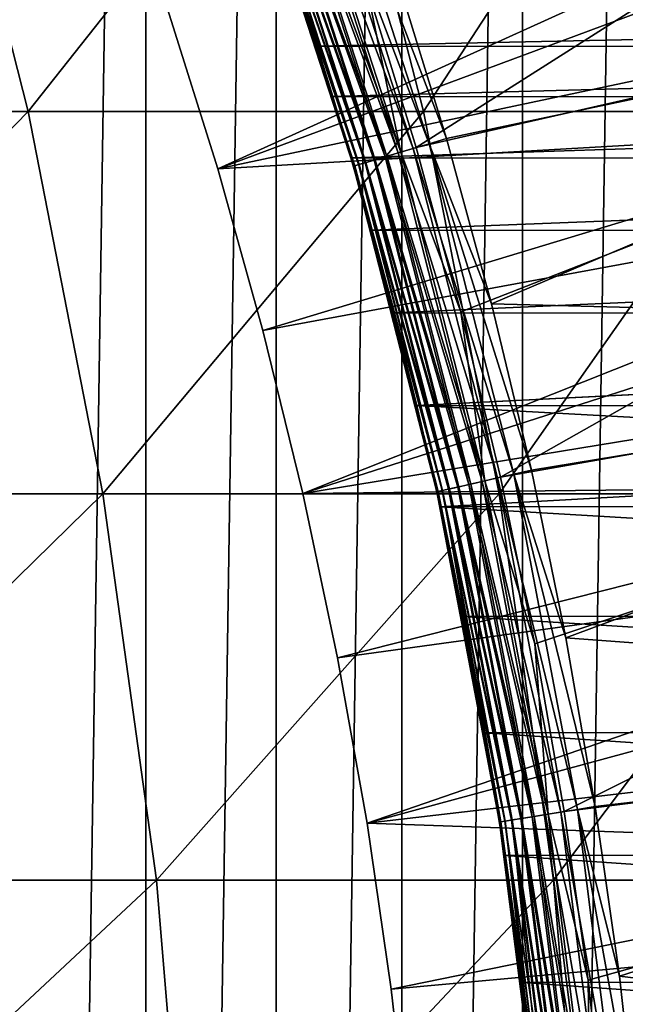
# Model space of a CAD drawing. Header units: metres. Extents: x -410 to 15, y -15 to 15.
# Tile 291 of 346: x 7.367 to 8.292, y 1 to 2.504. Entities that reach past the tile are written whole.
import ezdxf

# ---------------------------------------------------------------- set-up
doc = ezdxf.new("R2010")
doc.units = ezdxf.units.M
doc.layers.add('solid_508382', color=7, linetype='CONTINUOUS')

msp = doc.modelspace()

# ---------------------------------------------------------------- linework, layer by layer
at = {"layer": 'solid_508382'}
for points in [[(7.354065, 6.922991, -32.299999), (7.559668, 6.697825, -32.299999), (7.354067, -6.922988, -32.299999)], [(7.559668, 6.697825, -32.299999), (7.55967, -6.697823, -32.299999), (7.354067, -6.922988, -32.299999)], [(7.559668, 6.697825, -32.299999), (7.758729, 6.46616, -32.299999), (7.55967, -6.697823, -32.299999)], [(7.758729, 6.46616, -32.299999), (7.758731, -6.466157, -32.299999), (7.55967, -6.697823, -32.299999)], [(7.758729, 6.46616, -32.299999), (7.95069, 6.228657, -32.299999), (7.758731, -6.466157, -32.299999)], [(7.95069, 6.228657, -32.299999), (7.950692, -6.228653, -32.299999), (7.758731, -6.466157, -32.299999)], [(7.95069, 6.228657, -32.299999), (8.135019, 5.985944, -32.299999), (7.950692, -6.228653, -32.299999)], [(8.135019, 5.985944, -32.299999), (8.135022, -5.985941, -32.299999), (7.950692, -6.228653, -32.299999)], [(8.135019, 5.985944, -32.299999), (8.312034, 5.737557, -32.299999), (8.135022, -5.985941, -32.299999)], [(8.312034, 5.737557, -32.299999), (8.312036, -5.737554, -32.299999), (8.135022, -5.985941, -32.299999)], [(10.420642, 3.522814, -15.553847), (7.592488, 2.520739, -14.75), (7.66938, 2.276096, -14.75)], [(10.420642, 3.522814, -15.553847), (7.66938, 2.276096, -14.75), (10.611024, 2.899339, -15.553847)], [(7.896245, 2.557207, -5.710363), (7.97245, 2.308689, -5.710363), (9.500043, 3.278977, -4.7)], [(7.97245, 2.308689, -5.710363), (9.68071, 2.699327, -4.7), (9.500043, 3.278977, -4.7)], [(9.547259, 2.974869, -4.7), (7.66938, 2.276096, -5.854701), (7.592488, 2.520739, -5.854701)], [(9.547259, 2.974869, -4.7), (9.709443, 2.393054, -4.7), (7.66938, 2.276096, -5.854701)], [(6.697902, 2.363813, 119.995438), (7.379469, 2.363813, 118.092064), (7.233162, 2.939733, 118.042984)], [(7.233162, 2.939733, 118.042984), (7.379469, 2.363813, 118.092064), (7.83532, 2.939733, 116.11956)], [(7.379469, 2.363813, 118.092064), (7.983491, 2.363813, 116.162674), (7.83532, 2.939733, 116.11956)], [(7.83532, 2.939733, 116.11956), (7.983491, 2.363813, 116.162674), (8.359186, 2.939733, 114.173347)], [(7.983491, 2.363813, 116.162674), (8.50898, 2.363813, 114.210434), (8.359186, 2.939733, 114.173347)], [(10.611024, 2.899339, -15.553847), (7.66938, 2.276096, -14.75), (7.738387, 2.02913, -14.75)], [(10.611024, 2.899339, -15.553847), (7.738387, 2.02913, -14.75), (7.799439, 1.780098, -14.75)], [(10.611024, 2.899339, -15.553847), (7.799439, 1.780098, -14.75), (10.764128, 2.265733, -15.553847)], [(7.807584, 2.801486, -14.716743), (7.967636, 2.307263, -14.716743), (7.785452, 2.793341, -14.699706)], [(7.831802, 2.810396, -14.730178), (7.992375, 2.314604, -14.730178), (7.807584, 2.801486, -14.716743)], [(7.992375, 2.314604, -14.730178), (7.967636, 2.307263, -14.716743), (7.807584, 2.801486, -14.716743)], [(7.831802, 2.810396, -14.730178), (7.942026, 2.572407, -14.73972), (8.018693, 2.322414, -14.73972)], [(7.831802, 2.810396, -14.730178), (8.018693, 2.322414, -14.73972), (7.992375, 2.314604, -14.730178)], [(7.765874, 2.786136, -14.679429), (7.925029, 2.294617, -14.679429), (7.749265, 2.780023, -14.65634)], [(7.751108, 2.780702, -5.77083), (7.927842, 2.295452, -5.747446), (7.768628, 2.78715, -5.747446)], [(7.785452, 2.793341, -14.699706), (7.945029, 2.300553, -14.699706), (7.765874, 2.786136, -14.679429)], [(7.945029, 2.300553, -14.699706), (7.925029, 2.294617, -14.679429), (7.765874, 2.786136, -14.679429)], [(7.768628, 2.78715, -5.747446), (7.948884, 2.301696, -5.727109), (7.789227, 2.794729, -5.727109)], [(7.768628, 2.78715, -5.747446), (7.927842, 2.295452, -5.747446), (7.948884, 2.301696, -5.727109)], [(7.967636, 2.307263, -14.716743), (7.945029, 2.300553, -14.699706), (7.785452, 2.793341, -14.699706)], [(7.789227, 2.794729, -5.727109), (7.948884, 2.301696, -5.727109), (7.896245, 2.557207, -5.710363)], [(7.720542, 2.769454, -5.85376), (7.718447, 2.768679, -5.883568), (7.876581, 2.280235, -5.883568)], [(7.720399, 2.769401, -14.575319), (7.878576, 2.280831, -14.575319), (7.718447, 2.768679, -14.546535)], [(7.872855, 2.293065, -8.774585), (7.876581, 2.280235, -5.883568), (7.718447, 2.768679, -5.883568)], [(7.844963, 2.386747, -8.968818), (7.872855, 2.293065, -8.774585), (7.718447, 2.768679, -5.883568)], [(7.821141, 2.463686, -9.169267), (7.844963, 2.386747, -8.968818), (7.718447, 2.768679, -5.883568)], [(7.80209, 2.523368, -9.373432), (7.821141, 2.463686, -9.169267), (7.718447, 2.768679, -5.883568)], [(7.779725, 2.591501, -10.210066), (7.718447, 2.768679, -14.546535), (7.876581, 2.280235, -14.546535)], [(7.878576, 2.280831, -14.575319), (7.876581, 2.280235, -14.546535), (7.718447, 2.768679, -14.546535)], [(7.726284, 2.771566, -14.603728), (7.884587, 2.282614, -14.603728), (7.720399, 2.769401, -14.575319)], [(7.884587, 2.282614, -14.603728), (7.878576, 2.280831, -14.575319), (7.720399, 2.769401, -14.575319)], [(7.720542, 2.769454, -5.85376), (7.885107, 2.282768, -5.824589), (7.726793, 2.771753, -5.824589)], [(7.720542, 2.769454, -5.85376), (7.876581, 2.280235, -5.883568), (7.878722, 2.280874, -5.85376)], [(7.720542, 2.769454, -5.85376), (7.878722, 2.280874, -5.85376), (7.885107, 2.282768, -5.824589)], [(7.735974, 2.775133, -14.630927), (7.894485, 2.285552, -14.630927), (7.726284, 2.771566, -14.603728)], [(7.894485, 2.285552, -14.630927), (7.884587, 2.282614, -14.603728), (7.726284, 2.771566, -14.603728)], [(7.726793, 2.771753, -5.824589), (7.895593, 2.285881, -5.796738), (7.737058, 2.775532, -5.796738)], [(7.726793, 2.771753, -5.824589), (7.885107, 2.282768, -5.824589), (7.895593, 2.285881, -5.796738)], [(7.749265, 2.780023, -14.65634), (7.908062, 2.289581, -14.65634), (7.735974, 2.775133, -14.630927)], [(7.908062, 2.289581, -14.65634), (7.894485, 2.285552, -14.630927), (7.735974, 2.775133, -14.630927)], [(7.737058, 2.775532, -5.796738), (7.909945, 2.29014, -5.77083), (7.751108, 2.780702, -5.77083)], [(7.737058, 2.775532, -5.796738), (7.895593, 2.285881, -5.796738), (7.909945, 2.29014, -5.77083)], [(7.925029, 2.294617, -14.679429), (7.908062, 2.289581, -14.65634), (7.749265, 2.780023, -14.65634)], [(7.751108, 2.780702, -5.77083), (7.909945, 2.29014, -5.77083), (7.927842, 2.295452, -5.747446)], [(7.97245, 2.308689, -5.710363), (8.040834, 2.057907, -5.710363), (9.68071, 2.699327, -4.7)], [(8.040834, 2.057907, -5.710363), (8.101333, 1.805106, -5.710363), (9.68071, 2.699327, -4.7)], [(8.101333, 1.805106, -5.710363), (9.826041, 2.109838, -4.7), (9.68071, 2.699327, -4.7)], [(7.788177, 2.565988, -10.419124), (7.779725, 2.591501, -10.210066), (7.876581, 2.280235, -14.546535)], [(9.337193, 2.601351, -15.1), (8.018693, 2.322414, -14.73972), (7.942026, 2.572407, -14.73972)], [(9.337193, 2.601351, -15.1), (8.087494, 2.070142, -14.73972), (8.018693, 2.322414, -14.73972)], [(9.337193, 2.601351, -15.1), (9.477054, 2.033673, -15.1), (8.087494, 2.070142, -14.73972)], [(7.802091, 2.523367, -10.626573), (7.788177, 2.565988, -10.419124), (7.876581, 2.280235, -14.546535)], [(7.948884, 2.301696, -5.727109), (7.97245, 2.308689, -5.710363), (7.896245, 2.557207, -5.710363)], [(7.66938, 2.276096, -5.854701), (7.66938, 2.276096, -14.75), (7.592488, 2.520739, -14.75)], [(7.592488, 2.520739, -5.854701), (7.66938, 2.276096, -5.854701), (7.592488, 2.520739, -14.75)], [(10.636447, 2.52228, -9.369046), (7.821141, 2.463686, -9.169267), (7.80209, 2.523368, -9.373432)], [(7.821142, 2.463685, -10.830738), (7.802091, 2.523367, -10.626573), (7.876581, 2.280235, -14.546535)], [(10.636443, 2.522294, -10.630899), (7.802091, 2.523367, -10.626573), (7.821142, 2.463685, -10.830738)], [(10.636447, 2.52228, -9.369046), (10.650578, 2.461957, -9.164078), (7.821141, 2.463686, -9.169267)], [(10.650575, 2.461976, -10.835869), (10.636443, 2.522294, -10.630899), (7.821142, 2.463685, -10.830738)], [(10.650578, 2.461957, -9.164078), (7.844963, 2.386747, -8.968818), (7.821141, 2.463686, -9.169267)], [(7.844964, 2.386744, -11.031189), (7.821142, 2.463685, -10.830738), (7.876581, 2.280235, -14.546535)], [(10.650575, 2.461976, -10.835869), (7.821142, 2.463685, -10.830738), (7.844964, 2.386744, -11.031189)], [(10.650578, 2.461957, -9.164078), (10.668125, 2.384817, -8.964314), (7.844963, 2.386747, -8.968818)], [(10.66812, 2.384838, -11.035639), (10.650575, 2.461976, -10.835869), (7.844964, 2.386744, -11.031189)], [(9.709443, 2.393054, -4.7), (7.738387, 2.02913, -5.854701), (7.66938, 2.276096, -5.854701)], [(9.709443, 2.393054, -4.7), (7.799439, 1.780098, -5.854701), (7.738387, 2.02913, -5.854701)], [(9.709443, 2.393054, -4.7), (9.836192, 1.80259, -4.7), (7.799439, 1.780098, -5.854701)], [(10.668125, 2.384817, -8.964314), (7.872855, 2.293065, -8.774585), (7.844963, 2.386747, -8.968818)], [(7.872856, 2.293062, -11.225423), (7.844964, 2.386744, -11.031189), (7.876581, 2.280235, -14.546535)], [(10.66812, 2.384838, -11.035639), (7.844964, 2.386744, -11.031189), (7.872856, 2.293062, -11.225423)], [(10.668125, 2.384817, -8.964314), (10.688724, 2.290747, -8.770171), (7.872855, 2.293065, -8.774585)], [(10.68872, 2.290764, -11.229796), (10.66812, 2.384838, -11.035639), (7.872856, 2.293062, -11.225423)], [(6.697902, 2.363813, 119.995438), (6.810568, 1.779894, 120.038376), (7.379469, 2.363813, 118.092064)], [(6.810568, 1.779894, 120.038376), (7.493779, 1.779894, 118.130402), (7.379469, 2.363813, 118.092064)], [(7.379469, 2.363813, 118.092064), (7.493779, 1.779894, 118.130402), (7.983491, 2.363813, 116.162674)], [(7.493779, 1.779894, 118.130402), (8.099259, 1.779894, 116.196358), (7.983491, 2.363813, 116.162674)], [(7.983491, 2.363813, 116.162674), (8.099259, 1.779894, 116.196358), (8.50898, 2.363813, 114.210434)], [(8.099259, 1.779894, 116.196358), (8.626016, 1.779894, 114.23941), (8.50898, 2.363813, 114.210434)], [(7.992375, 2.314604, -14.730178), (8.018693, 2.322414, -14.73972), (8.087494, 2.070142, -14.73972)], [(7.927842, 2.295452, -5.747446), (8.077368, 1.799637, -5.727109), (7.948884, 2.301696, -5.727109)], [(7.967636, 2.307263, -14.716743), (8.096438, 1.803991, -14.716743), (7.945029, 2.300553, -14.699706)], [(7.948884, 2.301696, -5.727109), (8.040834, 2.057907, -5.710363), (7.97245, 2.308689, -5.710363)], [(7.948884, 2.301696, -5.727109), (8.077368, 1.799637, -5.727109), (8.040834, 2.057907, -5.710363)], [(7.992375, 2.314604, -14.730178), (8.121595, 1.809732, -14.730178), (7.967636, 2.307263, -14.716743)], [(8.121595, 1.809732, -14.730178), (8.096438, 1.803991, -14.716743), (7.967636, 2.307263, -14.716743)], [(7.992375, 2.314604, -14.730178), (8.087494, 2.070142, -14.73972), (8.14836, 1.81584, -14.73972)], [(7.992375, 2.314604, -14.730178), (8.14836, 1.81584, -14.73972), (8.121595, 1.809732, -14.730178)], [(7.872855, 2.293065, -8.774585), (7.904234, 2.182448, -8.586949), (7.876581, 2.280235, -5.883568)], [(10.688724, 2.290747, -8.770171), (7.904234, 2.182448, -8.586949), (7.872855, 2.293065, -8.774585)], [(7.904235, 2.182444, -11.413057), (7.872856, 2.293062, -11.225423), (7.876581, 2.280235, -14.546535)], [(10.68872, 2.290764, -11.229796), (7.872856, 2.293062, -11.225423), (7.904235, 2.182444, -11.413057)], [(7.885107, 2.282768, -5.824589), (8.023173, 1.787268, -5.796738), (7.895593, 2.285881, -5.796738)], [(7.908062, 2.289581, -14.65634), (8.035854, 1.790162, -14.65634), (7.894485, 2.285552, -14.630927)], [(7.895593, 2.285881, -5.796738), (8.037769, 1.790599, -5.77083), (7.909945, 2.29014, -5.77083)], [(7.895593, 2.285881, -5.796738), (8.023173, 1.787268, -5.796738), (8.037769, 1.790599, -5.77083)], [(10.688724, 2.290747, -8.770171), (10.711826, 2.180138, -8.583315), (7.904234, 2.182448, -8.586949)], [(10.711823, 2.180152, -11.416664), (10.68872, 2.290764, -11.229796), (7.904235, 2.182444, -11.413057)], [(7.925029, 2.294617, -14.679429), (8.053109, 1.794101, -14.679429), (7.908062, 2.289581, -14.65634)], [(8.053109, 1.794101, -14.679429), (8.035854, 1.790162, -14.65634), (7.908062, 2.289581, -14.65634)], [(7.909945, 2.29014, -5.77083), (8.055969, 1.794754, -5.747446), (7.927842, 2.295452, -5.747446)], [(7.909945, 2.29014, -5.77083), (8.037769, 1.790599, -5.77083), (8.055969, 1.794754, -5.747446)], [(7.945029, 2.300553, -14.699706), (8.073447, 1.798743, -14.699706), (7.925029, 2.294617, -14.679429)], [(8.073447, 1.798743, -14.699706), (8.053109, 1.794101, -14.679429), (7.925029, 2.294617, -14.679429)], [(7.927842, 2.295452, -5.747446), (8.055969, 1.794754, -5.747446), (8.077368, 1.799637, -5.727109)], [(8.096438, 1.803991, -14.716743), (8.073447, 1.798743, -14.699706), (7.945029, 2.300553, -14.699706)], [(7.738387, 2.02913, -5.854701), (7.738387, 2.02913, -14.75), (7.66938, 2.276096, -14.75)], [(7.66938, 2.276096, -5.854701), (7.738387, 2.02913, -5.854701), (7.66938, 2.276096, -14.75)], [(7.878722, 2.280874, -5.85376), (7.876581, 2.280235, -5.883568), (8.003839, 1.782853, -5.883568)], [(7.878576, 2.280831, -14.575319), (8.005868, 1.783319, -14.575319), (7.876581, 2.280235, -14.546535)], [(7.973328, 1.91469, -8.241115), (8.003839, 1.782853, -5.883568), (7.876581, 2.280235, -5.883568)], [(7.937975, 2.056343, -8.409014), (7.973328, 1.91469, -8.241115), (7.876581, 2.280235, -5.883568)], [(7.904234, 2.182448, -8.586949), (7.937975, 2.056343, -8.409014), (7.876581, 2.280235, -5.883568)], [(7.904235, 2.182444, -11.413057), (7.876581, 2.280235, -14.546535), (8.003839, 1.782853, -14.546535)], [(8.005868, 1.783319, -14.575319), (8.003839, 1.782853, -14.546535), (7.876581, 2.280235, -14.546535)], [(7.884587, 2.282614, -14.603728), (8.011981, 1.784714, -14.603728), (7.878576, 2.280831, -14.575319)], [(8.011981, 1.784714, -14.603728), (8.005868, 1.783319, -14.575319), (7.878576, 2.280831, -14.575319)], [(7.878722, 2.280874, -5.85376), (8.012509, 1.784834, -5.824589), (7.885107, 2.282768, -5.824589)], [(7.878722, 2.280874, -5.85376), (8.003839, 1.782853, -5.883568), (8.006016, 1.783352, -5.85376)], [(7.878722, 2.280874, -5.85376), (8.006016, 1.783352, -5.85376), (8.012509, 1.784834, -5.824589)], [(7.894485, 2.285552, -14.630927), (8.022047, 1.787011, -14.630927), (7.884587, 2.282614, -14.603728)], [(8.022047, 1.787011, -14.630927), (8.011981, 1.784714, -14.603728), (7.884587, 2.282614, -14.603728)], [(7.885107, 2.282768, -5.824589), (8.012509, 1.784834, -5.824589), (8.023173, 1.787268, -5.796738)], [(8.035854, 1.790162, -14.65634), (8.022047, 1.787011, -14.630927), (7.894485, 2.285552, -14.630927)], [(10.764128, 2.265733, -15.553847), (7.799439, 1.780098, -14.75), (7.852472, 1.529273, -14.75)], [(10.764128, 2.265733, -15.553847), (7.852472, 1.529273, -14.75), (7.89744, 1.276885, -14.75)], [(10.764128, 2.265733, -15.553847), (7.89744, 1.276885, -14.75), (10.879426, 1.62422, -15.553847)], [(10.711826, 2.180138, -8.583315), (7.937975, 2.056343, -8.409014), (7.904234, 2.182448, -8.586949)], [(7.937976, 2.056339, -11.590992), (7.904235, 2.182444, -11.413057), (8.003839, 1.782853, -14.546535)], [(10.711823, 2.180152, -11.416664), (7.904235, 2.182444, -11.413057), (7.937976, 2.056339, -11.590992)], [(10.711826, 2.180138, -8.583315), (10.736724, 2.053942, -8.405848), (7.937975, 2.056343, -8.409014)], [(10.736721, 2.05396, -11.59413), (10.711823, 2.180152, -11.416664), (7.937976, 2.056339, -11.590992)], [(8.101333, 1.805106, -5.710363), (8.153885, 1.550534, -5.710363), (9.826041, 2.109838, -4.7)], [(8.153885, 1.550534, -5.710363), (8.19844, 1.294442, -5.710363), (9.826041, 2.109838, -4.7)], [(8.19844, 1.294442, -5.710363), (9.935516, 1.512619, -4.7), (9.826041, 2.109838, -4.7)], [(9.477054, 2.033673, -15.1), (8.14836, 1.81584, -14.73972), (8.087494, 2.070142, -14.73972)], [(10.736724, 2.053942, -8.405848), (7.973328, 1.91469, -8.241115), (7.937975, 2.056343, -8.409014)], [(7.973329, 1.914686, -11.75889), (7.937976, 2.056339, -11.590992), (8.003839, 1.782853, -14.546535)], [(10.736721, 2.05396, -11.59413), (7.937976, 2.056339, -11.590992), (7.973329, 1.914686, -11.75889)], [(10.736724, 2.053942, -8.405848), (10.762606, 1.913634, -8.239885), (7.973328, 1.91469, -8.241115)], [(10.7626, 1.913665, -11.760082), (10.736721, 2.05396, -11.59413), (7.973329, 1.914686, -11.75889)], [(8.077368, 1.799637, -5.727109), (8.101333, 1.805106, -5.710363), (8.040834, 2.057907, -5.710363)], [(9.477054, 2.033673, -15.1), (8.201232, 1.559755, -14.73972), (8.14836, 1.81584, -14.73972)], [(9.477054, 2.033673, -15.1), (9.58257, 1.457608, -15.1), (8.201232, 1.559755, -14.73972)], [(7.799439, 1.780098, -5.854701), (7.799439, 1.780098, -14.75), (7.738387, 2.02913, -14.75)], [(7.738387, 2.02913, -5.854701), (7.799439, 1.780098, -5.854701), (7.738387, 2.02913, -14.75)], [(7.973328, 1.91469, -8.241115), (8.008907, 1.759945, -8.086252), (8.003839, 1.782853, -5.883568)], [(10.788713, 1.760485, -8.086707), (8.008907, 1.759945, -8.086252), (7.973328, 1.91469, -8.241115)], [(10.762606, 1.913634, -8.239885), (10.788713, 1.760485, -8.086707), (7.973328, 1.91469, -8.241115)], [(8.008908, 1.759942, -11.913752), (7.973329, 1.914686, -11.75889), (8.003839, 1.782853, -14.546535)], [(10.7626, 1.913665, -11.760082), (7.973329, 1.914686, -11.75889), (8.008908, 1.759942, -11.913752)], [(10.788706, 1.760524, -11.913258), (10.7626, 1.913665, -11.760082), (8.008908, 1.759942, -11.913752)], [(8.077368, 1.799637, -5.727109), (8.153885, 1.550534, -5.710363), (8.101333, 1.805106, -5.710363)], [(8.121595, 1.809732, -14.730178), (8.218958, 1.29776, -14.730178), (8.096438, 1.803991, -14.716743)], [(8.121595, 1.809732, -14.730178), (8.14836, 1.81584, -14.73972), (8.201232, 1.559755, -14.73972)], [(8.121595, 1.809732, -14.730178), (8.201232, 1.559755, -14.73972), (8.246058, 1.302141, -14.73972)], [(8.121595, 1.809732, -14.730178), (8.246058, 1.302141, -14.73972), (8.218958, 1.29776, -14.730178)], [(9.836192, 1.80259, -4.7), (7.852472, 1.529273, -5.854701), (7.799439, 1.780098, -5.854701)], [(9.836192, 1.80259, -4.7), (7.89744, 1.276885, -5.854701), (7.852472, 1.529273, -5.854701)], [(9.836192, 1.80259, -4.7), (9.927073, 1.205504, -4.7), (7.89744, 1.276885, -5.854701)], [(8.035854, 1.790162, -14.65634), (8.132139, 1.283725, -14.65634), (8.022047, 1.787011, -14.630927)], [(8.023173, 1.787268, -5.796738), (8.134078, 1.284038, -5.77083), (8.037769, 1.790599, -5.77083)], [(8.053109, 1.794101, -14.679429), (8.149611, 1.28655, -14.679429), (8.035854, 1.790162, -14.65634)], [(8.149611, 1.28655, -14.679429), (8.132139, 1.283725, -14.65634), (8.035854, 1.790162, -14.65634)], [(8.037769, 1.790599, -5.77083), (8.152507, 1.287018, -5.747446), (8.055969, 1.794754, -5.747446)], [(8.037769, 1.790599, -5.77083), (8.134078, 1.284038, -5.77083), (8.152507, 1.287018, -5.747446)], [(8.073447, 1.798743, -14.699706), (8.170204, 1.289879, -14.699706), (8.053109, 1.794101, -14.679429)], [(8.170204, 1.289879, -14.699706), (8.149611, 1.28655, -14.679429), (8.053109, 1.794101, -14.679429)], [(8.055969, 1.794754, -5.747446), (8.174174, 1.29052, -5.727109), (8.077368, 1.799637, -5.727109)], [(8.055969, 1.794754, -5.747446), (8.152507, 1.287018, -5.747446), (8.174174, 1.29052, -5.727109)], [(8.096438, 1.803991, -14.716743), (8.193484, 1.293643, -14.716743), (8.073447, 1.798743, -14.699706)], [(8.193484, 1.293643, -14.716743), (8.170204, 1.289879, -14.699706), (8.073447, 1.798743, -14.699706)], [(8.077368, 1.799637, -5.727109), (8.174174, 1.29052, -5.727109), (8.153885, 1.550534, -5.710363)], [(8.218958, 1.29776, -14.730178), (8.193484, 1.293643, -14.716743), (8.096438, 1.803991, -14.716743)], [(6.810568, 1.779894, 120.038376), (6.891317, 1.189952, 120.069145), (7.493779, 1.779894, 118.130402)], [(6.891317, 1.189952, 120.069145), (7.575707, 1.189952, 118.157883), (7.493779, 1.779894, 118.130402)], [(7.493779, 1.779894, 118.130402), (7.575707, 1.189952, 118.157883), (8.099259, 1.779894, 116.196358)], [(7.575707, 1.189952, 118.157883), (8.182231, 1.189952, 116.220505), (8.099259, 1.779894, 116.196358)], [(7.852472, 1.529273, -5.854701), (7.852472, 1.529273, -14.75), (7.799439, 1.780098, -14.75)], [(7.799439, 1.780098, -5.854701), (7.852472, 1.529273, -5.854701), (7.799439, 1.780098, -14.75)], [(8.006016, 1.783352, -5.85376), (8.003839, 1.782853, -5.883568), (8.099721, 1.278482, -5.883568)], [(8.005868, 1.783319, -14.575319), (8.101776, 1.278816, -14.575319), (8.003839, 1.782853, -14.546535)], [(8.077064, 1.414583, -7.818516), (8.099721, 1.278482, -5.883568), (8.003839, 1.782853, -5.883568)], [(8.04393, 1.592229, -7.944639), (8.077064, 1.414583, -7.818516), (8.003839, 1.782853, -5.883568)], [(8.008907, 1.759945, -8.086252), (8.04393, 1.592229, -7.944639), (8.003839, 1.782853, -5.883568)], [(8.008908, 1.759942, -11.913752), (8.003839, 1.782853, -14.546535), (8.099721, 1.278482, -14.546535)], [(8.101776, 1.278816, -14.575319), (8.099721, 1.278482, -14.546535), (8.003839, 1.782853, -14.546535)], [(8.011981, 1.784714, -14.603728), (8.107966, 1.279817, -14.603728), (8.005868, 1.783319, -14.575319)], [(8.107966, 1.279817, -14.603728), (8.101776, 1.278816, -14.575319), (8.005868, 1.783319, -14.575319)], [(8.006016, 1.783352, -5.85376), (8.101926, 1.27884, -5.85376), (8.012509, 1.784834, -5.824589)], [(8.006016, 1.783352, -5.85376), (8.099721, 1.278482, -5.883568), (8.101926, 1.27884, -5.85376)], [(8.022047, 1.787011, -14.630927), (8.118158, 1.281465, -14.630927), (8.011981, 1.784714, -14.603728)], [(8.118158, 1.281465, -14.630927), (8.107966, 1.279817, -14.603728), (8.011981, 1.784714, -14.603728)], [(8.012509, 1.784834, -5.824589), (8.119299, 1.281649, -5.796738), (8.023173, 1.787268, -5.796738)], [(8.012509, 1.784834, -5.824589), (8.108501, 1.279903, -5.824589), (8.119299, 1.281649, -5.796738)], [(8.101926, 1.27884, -5.85376), (8.108501, 1.279903, -5.824589), (8.012509, 1.784834, -5.824589)], [(8.132139, 1.283725, -14.65634), (8.118158, 1.281465, -14.630927), (8.022047, 1.787011, -14.630927)], [(8.023173, 1.787268, -5.796738), (8.119299, 1.281649, -5.796738), (8.134078, 1.284038, -5.77083)], [(8.099259, 1.779894, 116.196358), (8.182231, 1.189952, 116.220505), (8.626016, 1.779894, 114.23941)], [(8.182231, 1.189952, 116.220505), (8.709897, 1.189952, 114.260178), (8.626016, 1.779894, 114.23941)], [(10.788713, 1.760485, -8.086707), (10.81447, 1.594699, -7.946482), (8.008907, 1.759945, -8.086252)], [(10.81447, 1.594699, -7.946482), (8.04393, 1.592229, -7.944639), (8.008907, 1.759945, -8.086252)], [(10.814466, 1.594727, -12.053496), (10.788706, 1.760524, -11.913258), (8.008908, 1.759942, -11.913752)], [(8.04393, 1.592226, -12.055365), (8.008908, 1.759942, -11.913752), (8.099721, 1.278482, -14.546535)], [(10.814466, 1.594727, -12.053496), (8.008908, 1.759942, -11.913752), (8.04393, 1.592226, -12.055365)], [(10.879426, 1.62422, -15.553847), (7.89744, 1.276885, -14.75), (7.934302, 1.023157, -14.75)], [(10.879426, 1.62422, -15.553847), (7.934302, 1.023157, -14.75), (7.963019, 0.768324, -14.75)], [(10.879426, 1.62422, -15.553847), (7.963019, 0.768324, -14.75), (10.956535, 0.976902, -15.553847)], [(10.839156, 1.417357, -12.179702), (10.814466, 1.594727, -12.053496), (8.04393, 1.592226, -12.055365)], [(10.81447, 1.594699, -7.946482), (10.839158, 1.417342, -7.820289), (8.04393, 1.592229, -7.944639)], [(10.839158, 1.417342, -7.820289), (8.077064, 1.414583, -7.818516), (8.04393, 1.592229, -7.944639)], [(8.077065, 1.414579, -12.181487), (8.04393, 1.592226, -12.055365), (8.099721, 1.278482, -14.546535)], [(10.839156, 1.417357, -12.179702), (8.04393, 1.592226, -12.055365), (8.077065, 1.414579, -12.181487)], [(8.174174, 1.29052, -5.727109), (8.19844, 1.294442, -5.710363), (8.153885, 1.550534, -5.710363)], [(9.58257, 1.457608, -15.1), (8.246058, 1.302141, -14.73972), (8.201232, 1.559755, -14.73972)], [(7.89744, 1.276885, -5.854701), (7.89744, 1.276885, -14.75), (7.852472, 1.529273, -14.75)], [(7.852472, 1.529273, -5.854701), (7.89744, 1.276885, -5.854701), (7.852472, 1.529273, -14.75)], [(8.19844, 1.294442, -5.710363), (8.234954, 1.037081, -5.710363), (9.935516, 1.512619, -4.7)], [(8.234954, 1.037081, -5.710363), (8.263391, 0.778702, -5.710363), (9.935516, 1.512619, -4.7)], [(8.263391, 0.778702, -5.710363), (10.008731, 0.909841, -4.7), (9.935516, 1.512619, -4.7)], [(9.58257, 1.457608, -15.1), (8.282794, 1.043249, -14.73972), (8.246058, 1.302141, -14.73972)], [(9.58257, 1.457608, -15.1), (9.653025, 0.877142, -15.1), (8.282794, 1.043249, -14.73972)], [(10.839158, 1.417342, -7.820289), (10.861961, 1.230463, -7.709594), (8.077064, 1.414583, -7.818516)], [(8.077064, 1.414583, -7.818516), (8.107638, 1.227276, -7.707938), (8.099721, 1.278482, -5.883568)], [(10.861961, 1.230463, -7.709594), (8.107638, 1.227276, -7.707938), (8.077064, 1.414583, -7.818516)], [(10.86196, 1.23047, -12.290402), (10.839156, 1.417357, -12.179702), (8.077065, 1.414579, -12.181487)], [(8.107638, 1.227272, -12.292065), (8.077065, 1.414579, -12.181487), (8.099721, 1.278482, -14.546535)], [(10.86196, 1.23047, -12.290402), (8.077065, 1.414579, -12.181487), (8.107638, 1.227272, -12.292065)], [(8.193484, 1.293643, -14.716743), (8.258393, 0.778221, -14.716743), (8.170204, 1.289879, -14.699706)], [(8.174174, 1.29052, -5.727109), (8.234954, 1.037081, -5.710363), (8.19844, 1.294442, -5.710363)], [(8.218958, 1.29776, -14.730178), (8.284079, 0.780698, -14.730178), (8.193484, 1.293643, -14.716743)], [(8.284079, 0.780698, -14.730178), (8.258393, 0.778221, -14.716743), (8.193484, 1.293643, -14.716743)], [(8.218958, 1.29776, -14.730178), (8.246058, 1.302141, -14.73972), (8.282794, 1.043249, -14.73972)], [(8.218958, 1.29776, -14.730178), (8.282794, 1.043249, -14.73972), (8.311404, 0.783333, -14.73972)], [(8.218958, 1.29776, -14.730178), (8.311404, 0.783333, -14.73972), (8.284079, 0.780698, -14.730178)], [(8.101926, 1.27884, -5.85376), (8.099721, 1.278482, -5.883568), (8.163853, 0.769099, -5.883568)], [(8.101776, 1.278816, -14.575319), (8.165925, 0.7693, -14.575319), (8.099721, 1.278482, -14.546535)], [(8.157591, 0.832889, -7.537043), (8.163853, 0.769099, -5.883568), (8.099721, 1.278482, -5.883568)], [(8.134641, 1.033255, -7.61413), (8.157591, 0.832889, -7.537043), (8.099721, 1.278482, -5.883568)], [(8.107638, 1.227276, -7.707938), (8.134641, 1.033255, -7.61413), (8.099721, 1.278482, -5.883568)], [(8.107638, 1.227272, -12.292065), (8.099721, 1.278482, -14.546535), (8.163853, 0.769099, -14.546535)], [(8.165925, 0.7693, -14.575319), (8.163853, 0.769099, -14.546535), (8.099721, 1.278482, -14.546535)], [(8.107966, 1.279817, -14.603728), (8.172166, 0.769902, -14.603728), (8.101776, 1.278816, -14.575319)], [(8.172166, 0.769902, -14.603728), (8.165925, 0.7693, -14.575319), (8.101776, 1.278816, -14.575319)], [(8.101926, 1.27884, -5.85376), (8.166076, 0.769315, -5.85376), (8.108501, 1.279903, -5.824589)], [(8.101926, 1.27884, -5.85376), (8.163853, 0.769099, -5.883568), (8.166076, 0.769315, -5.85376)], [(8.118158, 1.281465, -14.630927), (8.182443, 0.770894, -14.630927), (8.107966, 1.279817, -14.603728)], [(8.182443, 0.770894, -14.630927), (8.172166, 0.769902, -14.603728), (8.107966, 1.279817, -14.603728)], [(8.108501, 1.279903, -5.824589), (8.172706, 0.769954, -5.824589), (8.119299, 1.281649, -5.796738)], [(8.166076, 0.769315, -5.85376), (8.172706, 0.769954, -5.824589), (8.108501, 1.279903, -5.824589)], [(8.132139, 1.283725, -14.65634), (8.196539, 0.772254, -14.65634), (8.118158, 1.281465, -14.630927)], [(8.196539, 0.772254, -14.65634), (8.182443, 0.770894, -14.630927), (8.118158, 1.281465, -14.630927)], [(8.119299, 1.281649, -5.796738), (8.198494, 0.772442, -5.77083), (8.134078, 1.284038, -5.77083)], [(8.119299, 1.281649, -5.796738), (8.183593, 0.771005, -5.796738), (8.198494, 0.772442, -5.77083)], [(8.172706, 0.769954, -5.824589), (8.183593, 0.771005, -5.796738), (8.119299, 1.281649, -5.796738)], [(8.149611, 1.28655, -14.679429), (8.214156, 0.773953, -14.679429), (8.132139, 1.283725, -14.65634)], [(8.214156, 0.773953, -14.679429), (8.196539, 0.772254, -14.65634), (8.132139, 1.283725, -14.65634)], [(8.134078, 1.284038, -5.77083), (8.217076, 0.774235, -5.747446), (8.152507, 1.287018, -5.747446)], [(8.134078, 1.284038, -5.77083), (8.198494, 0.772442, -5.77083), (8.217076, 0.774235, -5.747446)], [(8.170204, 1.289879, -14.699706), (8.234921, 0.775956, -14.699706), (8.149611, 1.28655, -14.679429)], [(8.234921, 0.775956, -14.699706), (8.214156, 0.773953, -14.679429), (8.149611, 1.28655, -14.679429)], [(8.152507, 1.287018, -5.747446), (8.238923, 0.776342, -5.727109), (8.174174, 1.29052, -5.727109)], [(8.152507, 1.287018, -5.747446), (8.217076, 0.774235, -5.747446), (8.238923, 0.776342, -5.727109)], [(8.258393, 0.778221, -14.716743), (8.234921, 0.775956, -14.699706), (8.170204, 1.289879, -14.699706)], [(8.174174, 1.29052, -5.727109), (8.238923, 0.776342, -5.727109), (8.234954, 1.037081, -5.710363)], [(7.934302, 1.023157, -5.854701), (7.934302, 1.023157, -14.75), (7.89744, 1.276885, -14.75)], [(7.89744, 1.276885, -5.854701), (7.934302, 1.023157, -5.854701), (7.89744, 1.276885, -14.75)], [(9.927073, 1.205504, -4.7), (7.934302, 1.023157, -5.854701), (7.89744, 1.276885, -5.854701)], [(10.882179, 1.036487, -12.38447), (10.86196, 1.23047, -12.290402), (8.107638, 1.227272, -12.292065)], [(10.861961, 1.230463, -7.709594), (10.882179, 1.036486, -7.61553), (8.107638, 1.227276, -7.707938)], [(10.882179, 1.036486, -7.61553), (8.134641, 1.033255, -7.61413), (8.107638, 1.227276, -7.707938)], [(8.134642, 1.033251, -12.385872), (8.107638, 1.227272, -12.292065), (8.163853, 0.769099, -14.546535)], [(10.882179, 1.036487, -12.38447), (8.107638, 1.227272, -12.292065), (8.134642, 1.033251, -12.385872)], [(9.927073, 1.205504, -4.7), (7.963019, 0.768324, -5.854701), (7.934302, 1.023157, -5.854701)], [(9.927073, 1.205504, -4.7), (9.981746, 0.603954, -4.7), (7.963019, 0.768324, -5.854701)], [(6.891317, 1.189952, 120.069145), (6.939876, 0.595985, 120.087646), (7.575707, 1.189952, 118.157883)], [(6.939876, 0.595985, 120.087646), (7.624975, 0.595985, 118.174408), (7.575707, 1.189952, 118.157883)], [(7.575707, 1.189952, 118.157883), (7.624975, 0.595985, 118.174408), (8.182231, 1.189952, 116.220505)], [(7.624975, 0.595985, 118.174408), (8.232127, 0.595985, 116.235023), (8.182231, 1.189952, 116.220505)], [(8.182231, 1.189952, 116.220505), (8.232127, 0.595985, 116.235023), (8.709897, 1.189952, 114.260178)], [(8.232127, 0.595985, 116.235023), (8.760339, 0.595985, 114.272667), (8.709897, 1.189952, 114.260178)], [(9.653025, 0.877142, -15.1), (8.311404, 0.783333, -14.73972), (8.282794, 1.043249, -14.73972)], [(7.963019, 0.768324, -5.854701), (7.963019, 0.768324, -14.75), (7.934302, 1.023157, -14.75)], [(7.934302, 1.023157, -5.854701), (7.963019, 0.768324, -5.854701), (7.934302, 1.023157, -14.75)], [(10.882179, 1.036486, -7.61553), (10.899368, 0.836494, -7.538237), (8.134641, 1.033255, -7.61413)], [(10.899368, 0.836494, -7.538237), (8.157591, 0.832889, -7.537043), (8.134641, 1.033255, -7.61413)], [(10.899368, 0.836491, -12.461764), (10.882179, 1.036487, -12.38447), (8.134642, 1.033251, -12.385872)], [(8.157592, 0.832885, -12.462958), (8.134642, 1.033251, -12.385872), (8.163853, 0.769099, -14.546535)], [(10.899368, 0.836491, -12.461764), (8.134642, 1.033251, -12.385872), (8.157592, 0.832885, -12.462958)], [(8.238923, 0.776342, -5.727109), (8.263391, 0.778702, -5.710363), (8.234954, 1.037081, -5.710363)]]:
    msp.add_3dface(points, dxfattribs=at)

doc.saveas('drawing.dxf')
